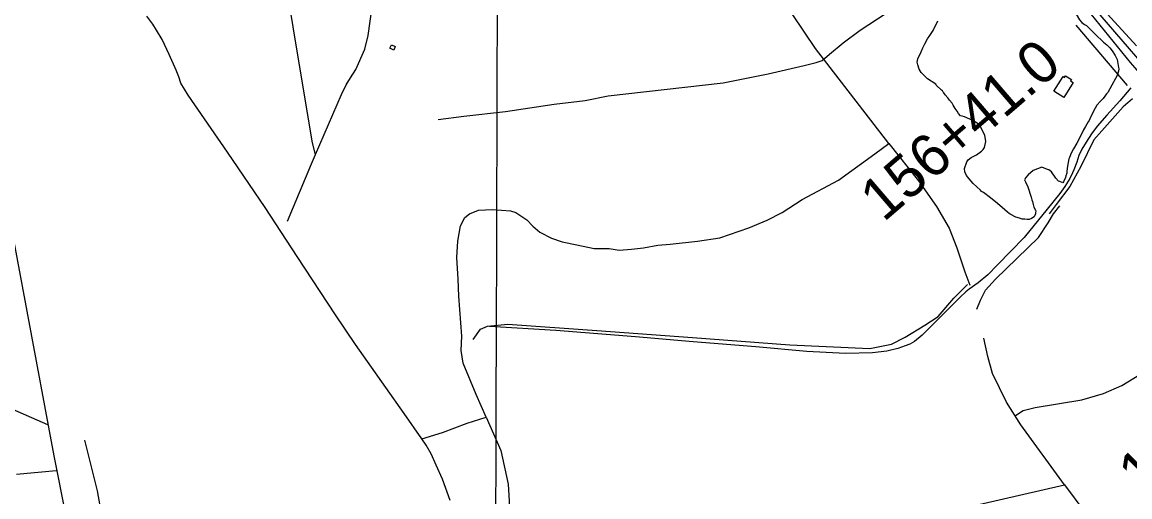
# Model space of a CAD drawing. Extents: x 3146026 to 3183936, y 897894 to 923344.
# Drawn here: x 3164815 to 3167435, y 909503 to 910626 of the extents above; entities that cross this region are included whole.
import ezdxf

# ---------------------------------------------------------------- set-up
doc = ezdxf.new("R2010")
doc.units = 0
for name, color, linetype in [('V-BLDG-OTLN', 7, 'Continuous'), ('V-GRID-MAJR', 7, 'Continuous'), ('V-LEVE-TOET', 7, 'Continuous'), ('V-ROAD-CNTR', 7, 'Continuous'), ('V-SITE-VEGE', 7, 'Continuous'), ('V-SURV-IDEN', 7, 'Continuous'), ('V-TOPO-SHOR', 7, 'Continuous')]:
    doc.layers.add(name, color=color, linetype=linetype)

msp = doc.modelspace()

# ---------------------------------------------------------------- linework, layer by layer
at = {"layer": 'V-BLDG-OTLN'}
for points in [[(3165684.991000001, 910563.9499999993), (3165688.731000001, 910572.2869999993), (3165698.069000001, 910568.0969999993), (3165694.330000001, 910559.7599999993)], [(3167255.612000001, 910462.3959999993), (3167277.383000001, 910497.1809999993), (3167280.930000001, 910494.9609999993), (3167283.289000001, 910498.7269999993), (3167297.023000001, 910490.1299999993), (3167295.202000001, 910487.2219999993), (3167301.539000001, 910483.2569999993), (3167279.2320000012, 910447.6129999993)]]:
    msp.add_lwpolyline(points, close=True, dxfattribs=at)
at = {"layer": 'V-GRID-MAJR'}
msp.add_spline([(3165916.254, 903324.403), (3165935.643, 909383.804), (3165955.043, 915446.67), (3165974.444, 921509.584), (3165974.455, 921513)], degree=3, dxfattribs=at)
at = {"layer": 'V-LEVE-TOET'}
msp.add_lwpolyline([(3167451.143000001, 910569.4489999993), (3167313.350000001, 910721.4799999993), (3167174.981000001, 910890.4259999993), (3167038.811000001, 911049.7349999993), (3166902.629000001, 911216.6839999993), (3166787.388000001, 911372.0269999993), (3166664.852000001, 911538.0909999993), (3166542.132000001, 911704.6999999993), (3166407.935000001, 911881.1129999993), (3166284.105000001, 912058.6359999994), (3166198.750000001, 912184.3769999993), (3166156.451000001, 912238.6979999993), (3166125.2860000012, 912271.2079999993), (3166085.197000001, 912310.2529999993), (3166045.472000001, 912348.2039999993), (3166003.406000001, 912373.6019999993), (3165949.150000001, 912397.7019999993), (3165914.924000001, 912413.1079999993)], dxfattribs=at)
at = {"layer": 'V-ROAD-CNTR'}
msp.add_lwpolyline([(3167437.974000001, 910470.1249999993), (3167411.467000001, 910440.0619999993), (3167380.782000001, 910405.9899999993), (3167358.268000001, 910379.9369999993), (3167344.655000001, 910361.5399999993), (3167331.591000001, 910342.0509999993), (3167321.798000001, 910325.1159999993), (3167314.546000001, 910310.5509999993), (3167310.024000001, 910294.7159999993), (3167302.780000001, 910276.1469999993), (3167299.700000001, 910269.4109999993), (3167292.990000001, 910256.2989999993), (3167281.563000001, 910236.8149999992), (3167269.948000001, 910220.6049999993), (3167239.994000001, 910183.2589999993), (3167185.716000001, 910116.7649999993), (3167121.974000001, 910051.8909999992), (3167099.094000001, 910027.8389999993), (3167076.750000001, 910009.0629999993), (3167054.945000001, 909993.9259999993), (3167047.497000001, 909987.9089999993), (3167033.875000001, 909975.1519999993), (3167020.979000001, 909962.9399999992), (3166987.926000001, 909929.9549999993), (3166943.978000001, 909885.6729999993), (3166925.995000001, 909870.3619999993), (3166915.091000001, 909864.1559999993), (3166904.182000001, 909860.4989999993), (3166886.9110000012, 909854.1029999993), (3166860.361000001, 909847.6889999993), (3166826.349000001, 909843.9919999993), (3166762.861000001, 909841.6999999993), (3166671.711000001, 909847.1829999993), (3166550.533000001, 909857.7049999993), (3166402.794000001, 909869.2759999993), (3166265.787000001, 909881.5929999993), (3166077.476000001, 909896.1849999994), (3165920.462000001, 909906.1019999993)], dxfattribs=at)
msp.add_spline([(3167657.8226475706, 910285.3174016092), (3167489.2399847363, 910468.3570355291), (3167323.3323165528, 910668.1866358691), (3167171.105621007, 910836.3032996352), (3167004.844953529, 911034.7369027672), (3166864.0502351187, 911211.9695483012), (3166721.782519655, 911394.9461823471), (3166590.995781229, 911567.2018378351), (3166497.550968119, 911691.6695888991)], degree=3, dxfattribs=at)
at = {"layer": 'V-SITE-VEGE'}
for points in [[(3167194.774000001, 910666.3539999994), (3167204.545000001, 910664.0249999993), (3167208.844000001, 910662.0799999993), (3167212.756000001, 910660.1319999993), (3167224.081000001, 910662.1059999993), (3167229.932000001, 910667.9759999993), (3167238.1240000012, 910675.0249999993), (3167240.074000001, 910677.3699999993), (3167254.517000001, 910684.0359999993), (3167267.4110000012, 910684.0569999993), (3167279.138000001, 910679.3919999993), (3167285.005000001, 910675.1029999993), (3167297.924000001, 910661.8439999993), (3167316.336000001, 910631.4029999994), (3167321.425000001, 910625.1579999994), (3167327.681000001, 910620.4829999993)], [(3167035.047000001, 910403.9309999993), (3167030.349000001, 910409.7829999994), (3167026.822000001, 910415.2469999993), (3167022.1240000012, 910421.8799999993), (3167020.162000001, 910425.7819999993), (3167017.422000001, 910429.2939999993), (3167014.679000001, 910433.9779999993), (3167008.808000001, 910441.3909999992), (3167007.239000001, 910443.7319999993), (3167004.890000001, 910446.8529999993), (3166998.627000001, 910453.8719999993), (3166995.103000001, 910458.5579999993), (3166993.927000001, 910460.5069999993), (3166991.969000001, 910463.2389999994), (3166989.622000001, 910464.7979999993), (3166977.492000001, 910476.8889999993), (3166976.705000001, 910478.8409999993), (3166956.760000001, 910491.6989999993), (3166941.496000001, 910506.9089999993), (3166937.185000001, 910514.7159999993), (3166934.044000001, 910524.4769999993), (3166932.469000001, 910531.5049999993), (3166933.628000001, 910538.9319999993), (3166941.8030000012, 910555.7459999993), (3166945.695000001, 910564.7359999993), (3166950.366000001, 910574.1219999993), (3166956.987000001, 910586.2439999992), (3166962.443000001, 910594.0679999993), (3166970.236000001, 910606.1919999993), (3166981.135000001, 910628.8689999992)], [(3167327.681000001, 910620.4829999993), (3167332.378000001, 910617.7549999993), (3167353.507000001, 910597.4759999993), (3167373.075000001, 910578.3679999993), (3167380.901000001, 910571.7379999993), (3167387.555000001, 910564.7159999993), (3167393.426000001, 910557.6949999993), (3167400.869000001, 910547.1599999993), (3167405.184000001, 910537.3999999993), (3167408.731000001, 910518.2629999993), (3167409.128000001, 910515.1399999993), (3167408.356000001, 910509.6699999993), (3167405.245000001, 910499.5049999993), (3167400.963000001, 910492.4639999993), (3167392.785000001, 910476.8239999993), (3167383.438000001, 910459.6169999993), (3167380.319000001, 910456.0959999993), (3167372.524000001, 910445.1429999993), (3167365.893000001, 910438.8809999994), (3167357.314000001, 910429.4909999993), (3167349.134000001, 910415.4109999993), (3167340.572000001, 910397.0339999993), (3167339.013000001, 910393.5149999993), (3167336.676000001, 910390.3839999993), (3167330.0530000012, 910379.0439999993), (3167325.771000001, 910370.8339999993), (3167319.541000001, 910357.5379999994), (3167310.198000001, 910339.1609999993), (3167302.018000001, 910325.8639999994), (3167296.173000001, 910315.6949999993), (3167292.284000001, 910305.9219999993), (3167290.727000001, 910302.4039999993), (3167288.020000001, 910285.2069999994), (3167286.4820000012, 910273.0949999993), (3167286.097000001, 910268.7959999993), (3167284.155000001, 910262.5439999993), (3167283.381000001, 910258.2449999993), (3167278.710000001, 910248.0789999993), (3167277.151000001, 910246.1229999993), (3167269.332000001, 910249.2339999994), (3167266.205000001, 910250.0099999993), (3167260.333000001, 910257.0329999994), (3167249.759000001, 910271.4689999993), (3167243.892000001, 910276.1469999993), (3167240.373000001, 910277.3139999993), (3167227.080000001, 910283.1529999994), (3167206.389000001, 910274.9099999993), (3167195.076000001, 910264.3439999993), (3167189.224000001, 910258.4719999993), (3167186.501000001, 910252.9979999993), (3167188.463000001, 910248.3119999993), (3167194.342000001, 910236.6039999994), (3167201.809000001, 910211.6099999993), (3167203.382000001, 910205.7549999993), (3167205.342000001, 910201.4599999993), (3167206.528000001, 910194.4289999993), (3167208.492000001, 910188.1829999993), (3167212.0190000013, 910181.1559999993), (3167212.8030000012, 910179.2039999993), (3167212.420000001, 910174.9059999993), (3167212.035000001, 910172.5629999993), (3167209.311000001, 910165.1349999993), (3167202.674000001, 910161.6059999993), (3167197.212000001, 910159.2529999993), (3167192.133000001, 910159.2449999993), (3167186.660000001, 910159.6259999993), (3167180.8030000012, 910159.6149999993), (3167174.155000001, 910161.9479999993), (3167165.558000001, 910164.2769999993), (3167152.260000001, 910171.6759999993), (3167149.915000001, 910172.8429999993), (3167145.610000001, 910176.3539999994), (3167139.349000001, 910182.2029999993), (3167122.525000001, 910197.0199999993), (3167105.703000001, 910210.2749999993), (3167089.274000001, 910222.7489999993), (3167084.580000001, 910225.4749999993), (3167081.8400000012, 910228.5939999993), (3167065.013000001, 910244.1939999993), (3167059.926000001, 910249.6539999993), (3167055.228000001, 910255.5089999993), (3167048.572000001, 910263.3099999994), (3167045.041000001, 910271.8969999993), (3167043.855000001, 910279.7079999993), (3167049.688000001, 910295.7379999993), (3167052.805000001, 910300.4319999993), (3167059.830000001, 910305.5229999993), (3167064.513000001, 910308.2629999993), (3167072.320000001, 910312.1849999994), (3167084.025000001, 910320.7989999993), (3167088.317000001, 910324.3239999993), (3167091.434000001, 910329.0179999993), (3167094.535000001, 910343.4769999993), (3167092.166000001, 910358.3179999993), (3167080.795000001, 910381.3519999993), (3167074.143000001, 910387.1989999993), (3167065.931000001, 910391.8729999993), (3167056.938000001, 910396.5439999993), (3167044.427000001, 910401.9919999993), (3167038.954000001, 910403.1549999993), (3167035.047000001, 910403.9309999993)]]:
    msp.add_lwpolyline(points, dxfattribs=at)
at = {"layer": 'V-TOPO-SHOR'}
msp.add_line((3167429.951022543, 910475.6532453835), (3167308.557785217, 910618.479609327), dxfattribs=at)
for points in [[(3165783.267537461, 912405.6467999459), (3165843.387170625, 912389.568645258), (3165894.8958681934, 912370.3062245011), (3165977.4174336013, 912330.6152891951), (3166044.645607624, 912293.0322186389), (3166084.830034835, 912264.6879309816), (3166134.6569527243, 912213.9193337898), (3166171.948660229, 912172.8604508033), (3166204.777938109, 912124.2445645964), (3166221.192577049, 912099.9366214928), (3166437.8343728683, 911810.2819454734), (3166498.6941064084, 911725.1144521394), (3166830.68683717, 911282.346660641), (3166905.7860297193, 911187.4246068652), (3167031.3624564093, 911034.04241397), (3167210.8246144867, 910822.1103894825), (3167517.791679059, 910465.2725689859)], [(3165509.467000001, 910312.7789999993), (3165502.029000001, 910339.9909999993), (3165463.610000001, 910571.0929999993), (3165443.444000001, 910697.2049999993), (3165415.200000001, 910880.0979999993), (3165384.828000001, 911072.9599999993), (3165368.507000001, 911146.7409999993), (3165331.033000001, 911305.6779999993), (3165317.096000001, 911358.1089999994), (3165301.755000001, 911408.7739999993), (3165270.990000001, 911488.7509999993)], [(3164550.544042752, 911305.4357133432), (3164761.562105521, 910284.1895622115), (3164890.4360733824, 909600.2217260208), (3165034.759628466, 908874.4749060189), (3165047.6524538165, 908814.1456048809), (3165042.2125491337, 908764.6418274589), (3164970.350899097, 908470.7198930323), (3164847.788963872, 907979.544404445), (3164825.9203291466, 907934.6101825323), (3164802.365281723, 907904.2006906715)], [(3165509.467000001, 910312.7789999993), (3165571.110000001, 910454.8159999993), (3165581.983000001, 910477.8359999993), (3165592.280000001, 910494.0479999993), (3165604.451000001, 910513.8989999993), (3165626.195000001, 910561.6949999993), (3165633.883000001, 910594.4489999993), (3165651.613000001, 910724.8489999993), (3165666.956000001, 910809.0119999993), (3165679.037000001, 910880.2609999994), (3165684.041000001, 910904.4419999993), (3165686.242000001, 910920.7569999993), (3165686.685000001, 910936.2479999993), (3165684.071000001, 910955.1359999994), (3165678.040000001, 910982.5839999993), (3165650.941000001, 911113.6109999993), (3165646.701000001, 911190.5829999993), (3165647.4650000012, 911223.9099999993)], [(3165799.0234669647, 910395.8107971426), (3165859.7709474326, 910403.5921231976), (3165958.9761375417, 910414.6250305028), (3166073.6989502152, 910432.0713161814), (3166147.2507184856, 910440.3684197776), (3166201.2708969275, 910451.7376280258), (3166473.233045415, 910482.1005462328), (3166579.524307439, 910503.1795603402), (3166665.319739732, 910523.0924806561), (3166693.6416500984, 910530.0216365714), (3166707.4101778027, 910534.7756125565), (3166724.8562801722, 910549.6653878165), (3166757.12484262, 910576.955834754), (3166797.129793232, 910606.6008465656), (3166858.729352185, 910646.7628964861), (3167002.917608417, 910746.999824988), (3167038.8188992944, 910782.7218225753), (3167089.6323427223, 910834.252989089)], [(3166865.1207198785, 910338.7648267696), (3166691.959778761, 910563.3217541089), (3166582.8203683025, 910725.6512751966)], [(3165760.863000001, 909640.2239999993), (3165718.975000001, 909700.1939999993), (3165632.396000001, 909822.9039999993), (3165604.048000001, 909862.9869999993), (3165556.637000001, 909933.7799999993), (3165465.927000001, 910071.5039999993), (3165390.157000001, 910187.3099999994), (3165301.218000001, 910317.8809999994), (3165208.165000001, 910453.1349999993), (3165191.101000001, 910481.6199999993), (3165185.912000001, 910496.2799999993), (3165179.782000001, 910512.5799999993), (3165163.408000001, 910549.2799999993), (3165146.449000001, 910584.9229999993), (3165133.385000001, 910607.0809999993), (3165124.208000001, 910621.1439999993), (3165110.095000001, 910640.1309999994)], [(3167441.5382129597, 910444.3190075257), (3167419.3159432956, 910425.2518647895), (3167350.0379756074, 910347.4329287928), (3167319.4110076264, 910284.1115800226), (3167293.353595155, 910237.2189612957), (3167261.2034049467, 910194.6239139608), (3167244.0675162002, 910172.3199934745)], [(3165912.853000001, 909691.2949999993), (3165889.3495606, 909745.3710069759), (3165858.897224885, 909819.5057763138), (3165853.717163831, 909849.4870890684), (3165855.4437897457, 909882.6975141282), (3165848.5593884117, 909977.5299670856), (3165847.056902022, 910017.6470791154), (3165843.28954323, 910068.9090765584), (3165846.0252552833, 910108.0619486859), (3165852.0797721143, 910143.7166310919), (3165862.8434186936, 910163.8985371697), (3165873.2931416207, 910172.1507028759), (3165894.8429037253, 910180.9634923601), (3165928.1430212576, 910182.6453636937), (3165970.704390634, 910179.819959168), (3165983.374139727, 910175.2229908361), (3166009.3639541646, 910158.3375122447), (3166023.468874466, 910143.4702059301), (3166040.152590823, 910129.3877545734), (3166067.0617989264, 910115.0362258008), (3166092.4012971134, 910105.8422891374), (3166127.1814320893, 910098.9580711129), (3166168.7337153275, 910090.1902195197), (3166203.693235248, 910090.1229959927), (3166227.4630235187, 910086.0866514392), (3166256.524942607, 910088.7327626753), (3166284.757160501, 910092.2534213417), (3166319.021517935, 910098.1734911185), (3166348.0834370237, 910100.8196023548), (3166413.069115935, 910107.6366885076), (3166465.2953532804, 910115.6422457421), (3166534.1379918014, 910139.4121256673), (3166577.23751601, 910157.0377046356), (3166612.690344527, 910175.7172159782), (3166660.386837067, 910206.0125440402), (3166746.0252617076, 910252.3637411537), (3166832.0673024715, 910314.0531758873), (3166865.1207198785, 910338.7648267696), (3166935.2865514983, 910250.7943062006), (3166978.0273974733, 910189.979602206), (3167008.233033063, 910138.8746124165), (3167025.7689195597, 910092.3665909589), (3167044.7399772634, 910035.5882315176), (3167056.6921865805, 910003.7232851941)], [(3165443.368000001, 910155.2509999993), (3165499.813000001, 910290.5299999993), (3165509.467000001, 910312.7789999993)], [(3167073.157430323, 909946.6832013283), (3167081.9973588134, 909968.1711138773), (3167093.9924698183, 909991.6446216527), (3167117.4387235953, 910017.9197325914), (3167219.329310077, 910116.6010176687), (3167241.9595559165, 910151.1720888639), (3167254.4034685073, 910172.048009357), (3167269.3905715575, 910191.3055409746)], [(3167164.968467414, 909695.175963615), (3167183.1994247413, 909707.4869428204), (3167211.5213351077, 909714.4160987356), (3167322.005949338, 909732.8266243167), (3167372.707323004, 909747.694022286), (3167416.6813946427, 909766.1493024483), (3167462.6287923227, 909794.7852281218), (3167542.7283860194, 909857.4837489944), (3167622.917672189, 909923.5907671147), (3167738.133701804, 910024.5900816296), (3167792.355642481, 910076.0315556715)], [(3165882.5323827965, 909875.1629798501), (3165899.373015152, 909899.4485456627), (3165915.765185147, 909906.6916252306), (3165964.493232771, 909911.3783776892), (3166174.721283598, 909896.4665001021), (3166401.117273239, 909880.2764589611), (3166630.876913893, 909862.2924767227), (3166819.9588187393, 909853.906047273), (3166871.4002011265, 909864.4904005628), (3166904.229387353, 909880.680808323), (3166950.1767850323, 909909.3167339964), (3166982.2659625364, 909929.7901864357), (3167019.221185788, 909973.1588797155), (3167051.6242869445, 910005.5620725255)], [(3167280.4651754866, 909531.4000827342), (3167177.6046047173, 909673.0992353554), (3167143.2056169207, 909726.872713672), (3167110.039946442, 909795.1098821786), (3167099.1416695, 909834.621524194), (3167089.967049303, 909877.9763446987)], [(3164876.332835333, 909673.5117651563), (3164780.71162171, 909714.8146377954)], [(3165760.863000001, 909640.2239999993), (3165809.7690000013, 909655.5639999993), (3165867.935000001, 909677.1369999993), (3165912.853000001, 909691.2949999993)], [(3165912.853000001, 909691.2949999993), (3165947.24935088, 909612.5293984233), (3165964.7628600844, 909532.7661056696), (3165971.3333377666, 909426.0039123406), (3165973.486140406, 909378.1952583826), (3165979.0249713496, 909361.8479346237), (3165986.2232046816, 909343.7515160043), (3165998.7584150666, 909334.0418017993), (3166033.919788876, 909309.2405500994), (3166088.8369836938, 909289.8884368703), (3166131.308660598, 909283.6545350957), (3166239.5957176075, 909283.3631720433), (3166295.0062210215, 909282.757793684), (3166349.7664081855, 909289.8439572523), (3166413.2272234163, 909303.5228841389), (3166596.747828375, 909343.0348011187), (3166713.8027369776, 909384.2957213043), (3166807.603634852, 909416.7886982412), (3166901.404532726, 909449.2816751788), (3167012.8085406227, 909470.2261505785), (3167126.051335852, 909496.2385256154), (3167280.4651754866, 909531.4000827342), (3167402.364027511, 909367.8820905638), (3167447.7733620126, 909311.2607387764)], [(3164855.827000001, 907898.9429999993), (3164902.639000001, 908100.6379999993), (3164946.3940000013, 908282.2179999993), (3165053.035000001, 908714.8069999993), (3165067.515000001, 908784.2649999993), (3165085.078000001, 908851.0719999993), (3165096.666000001, 908901.6519999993), (3165098.218000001, 908930.1389999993), (3165098.384000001, 908960.1839999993), (3165062.884000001, 909148.5549999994), (3165023.577000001, 909348.5599999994), (3164993.541000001, 909517.2289999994), (3164964.009000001, 909637.4219999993)], [(3165827.405000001, 909494.4389999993), (3165809.599000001, 909544.5169999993), (3165794.403000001, 909578.2839999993), (3165783.209000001, 909604.9019999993), (3165771.206000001, 909625.4169999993), (3165760.863000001, 909640.2239999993)], [(3164801.8869470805, 909556.5250040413), (3164896.243295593, 909565.4194961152)]]:
    msp.add_lwpolyline(points, dxfattribs=at)

# ---------------------------------------------------------------- texts
at = {"layer": 'V-SURV-IDEN'}
for s, height, rotation, p in [('156+41.0', 99.99999999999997, 40.668417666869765, (3166852.6928811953, 910151.1882205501)), ('164+75.2', 100, 44.49083334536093, (3167468.3547491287, 909504.4527355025))]:
    msp.add_text(s, height=height, rotation=rotation, dxfattribs=at).set_placement(p)

doc.saveas('drawing.dxf')
